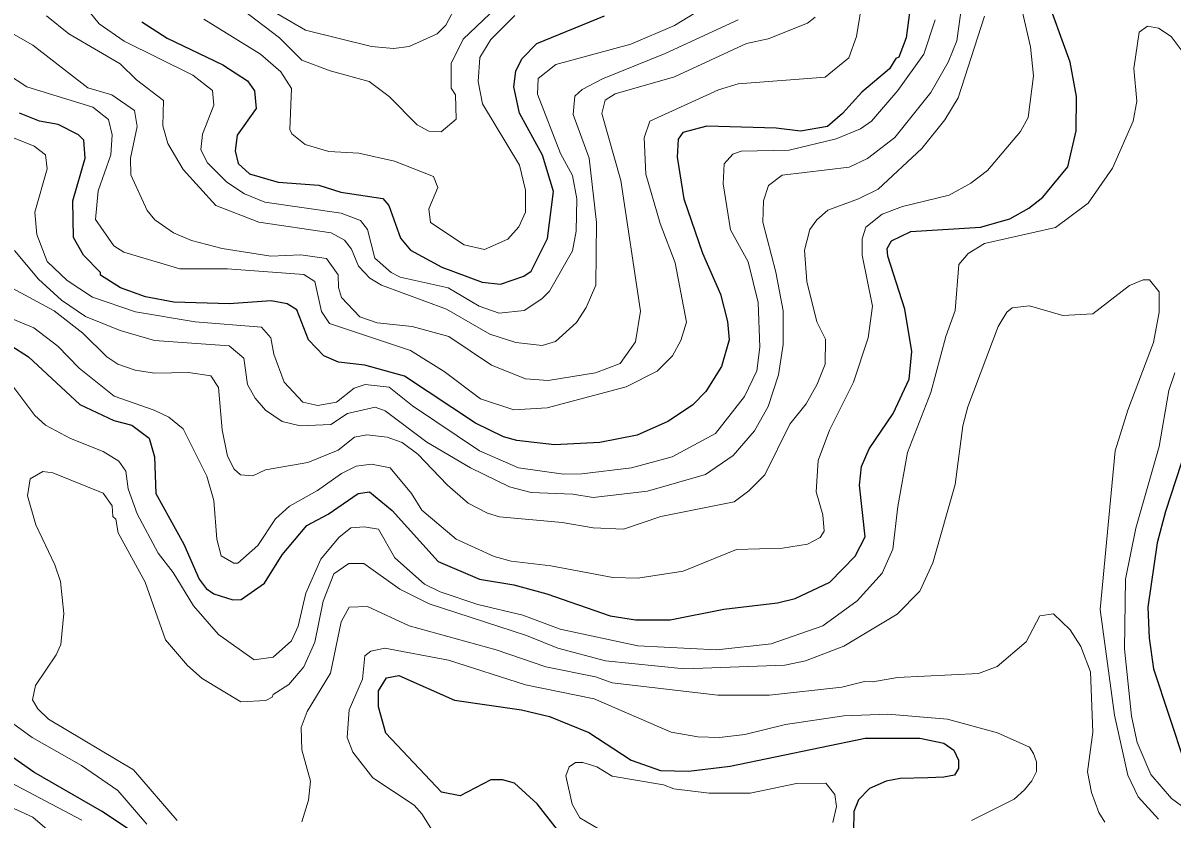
# Model space of a CAD drawing. Extents: x 673.3 to 698.5, y 6984.3 to 7012.3.
# Drawn here: x 677.298 to 678.576, y 6990.755 to 6991.641 of the extents above; entities that cross this region are included whole.
import ezdxf

# ---------------------------------------------------------------- set-up
doc = ezdxf.new("R2010")
doc.units = 0
doc.header["$LTSCALE"] = 0.032
doc.layers.add('1', color=7, linetype='Continuous', lineweight=25)
doc.layers.add('2', color=7, linetype='Continuous', lineweight=13)

msp = doc.modelspace()

# ---------------------------------------------------------------- linework, layer by layer
at = {"layer": '1'}
for points in [[(677.284, 6991.2818), (677.3037, 6991.2694), (677.3609, 6991.2164), (677.3986, 6991.1984), (677.4186, 6991.1933), (677.4381, 6991.1787), (677.4441, 6991.1579), (677.4456, 6991.1173), (677.4766, 6991.0607), (677.4937, 6991.0217), (677.5014, 6991.0115), (677.51, 6991.0056), (677.5312, 6990.9986), (677.5404, 6990.9991), (677.5663, 6991.0175), (677.5859, 6991.049), (677.6134, 6991.0814), (677.6374, 6991.094), (677.6707, 6991.117), (677.6831, 6991.119), (677.7085, 6991.0982), (677.7596, 6991.0414), (677.8057, 6991.0216), (677.8437, 6991.0153), (677.8807, 6991.0053), (677.9511, 6990.9811), (677.9791, 6990.9766), (678.0179, 6990.9766), (678.0777, 6990.9882), (678.1374, 6990.9954), (678.157, 6991.0004), (678.1955, 6991.0186), (678.2238, 6991.0474), (678.2348, 6991.0691), (678.2284, 6991.1265), (678.2309, 6991.1471), (678.2393, 6991.167), (678.2662, 6991.2061), (678.2837, 6991.2445), (678.287, 6991.2754), (678.2789, 6991.3224), (678.2601, 6991.3816), (678.2594, 6991.3899), (678.2641, 6991.3985), (678.2858, 6991.409), (678.3632, 6991.4139), (678.3958, 6991.4231), (678.417, 6991.4349), (678.4325, 6991.447), (678.4604, 6991.4808), (678.4696, 6991.5211), (678.4702, 6991.5591), (678.463, 6991.5976), (678.4344, 6991.6765)], [(678.2845, 6991.6552), (678.2807, 6991.6247), (678.2722, 6991.603), (678.2689, 6991.6017), (678.262, 6991.5902), (678.2312, 6991.5642), (678.2098, 6991.5402), (678.193, 6991.5259), (678.1628, 6991.5207), (678.1358, 6991.5238), (678.0587, 6991.5262), (678.0319, 6991.5192), (678.0266, 6991.5119), (678.0257, 6991.4918), (678.0329, 6991.4451), (678.054, 6991.3849), (678.0738, 6991.3393), (678.0816, 6991.3087), (678.0835, 6991.2881), (678.0749, 6991.2585), (678.0575, 6991.2309), (678.0428, 6991.2156), (678.0153, 6991.1974), (677.9812, 6991.1823), (677.9397, 6991.1738), (677.8892, 6991.1713), (677.8472, 6991.1761), (677.8323, 6991.1804), (677.8011, 6991.1955), (677.722, 6991.248), (677.6781, 6991.26), (677.6486, 6991.2633), (677.6325, 6991.2704), (677.6153, 6991.2882), (677.6022, 6991.3216), (677.5915, 6991.3283), (677.5739, 6991.3316), (677.527, 6991.3285), (677.4655, 6991.3302), (677.4339, 6991.336), (677.4061, 6991.3462), (677.384, 6991.3602), (677.3837, 6991.3634), (677.365, 6991.3824), (677.3539, 6991.4022), (677.3529, 6991.4429), (677.3667, 6991.4904), (677.3652, 6991.5106), (677.3594, 6991.5164), (677.3366, 6991.5279), (677.3159, 6991.5317), (677.2936, 6991.5408)], [(677.4298, 6991.6424), (677.4579, 6991.624), (677.5201, 6991.5946), (677.5474, 6991.5767), (677.5551, 6991.5655), (677.5572, 6991.5459), (677.5361, 6991.516), (677.5337, 6991.4987), (677.5372, 6991.4845), (677.5498, 6991.4733), (677.5814, 6991.4637), (677.627, 6991.4604), (677.6512, 6991.4527), (677.6979, 6991.4456), (677.7048, 6991.438), (677.7179, 6991.4014), (677.7287, 6991.3882), (677.7638, 6991.3693), (677.8086, 6991.3525), (677.829, 6991.3504), (677.8549, 6991.3592), (677.863, 6991.3647), (677.8815, 6991.4011), (677.8879, 6991.4535), (677.8756, 6991.494), (677.8502, 6991.5405), (677.844, 6991.5699), (677.846, 6991.5874), (677.8528, 6991.601), (677.8693, 6991.6183), (677.9446, 6991.6491)], [(678.6153, 6991.2383), (678.569, 6991.097), (678.5599, 6991.0624), (678.5493, 6990.9907), (678.5508, 6990.9562), (678.5557, 6990.922), (678.5906, 6990.8164)], [(677.8939, 6990.741), (677.8698, 6990.7716), (677.8446, 6990.7948), (677.8312, 6990.7982), (677.8183, 6990.7982), (677.784, 6990.7805), (677.7632, 6990.7846), (677.7015, 6990.8504), (677.6934, 6990.8797), (677.6933, 6990.8974), (677.7022, 6990.912), (677.716, 6990.9144), (677.7779, 6990.8869), (677.8524, 6990.8764), (677.8837, 6990.8689), (677.9273, 6990.851), (677.9745, 6990.8201), (678.0071, 6990.8088), (678.0381, 6990.8081), (678.0847, 6990.8137), (678.2349, 6990.8446), (678.2956, 6990.8447), (678.3226, 6990.8393), (678.3337, 6990.8313), (678.3386, 6990.8201), (678.3386, 6990.8108), (678.3342, 6990.8037), (678.3226, 6990.8014), (678.3046, 6990.8007), (678.2737, 6990.7998), (678.2581, 6990.7967), (678.2396, 6990.7886), (678.2276, 6990.776), (678.2222, 6990.7631), (678.2219, 6990.7407)], [(677.4148, 6990.7436), (677.3851, 6990.7634), (677.3098, 6990.8068), (677.2858, 6990.8236)]]:
    msp.add_lwpolyline(points, dxfattribs=at)
at = {"layer": '2'}
for points in [[(677.3782, 6991.4224), (677.3812, 6991.4541), (677.3953, 6991.4944), (677.3968, 6991.5165), (677.3927, 6991.5335), (677.3752, 6991.5473), (677.3019, 6991.5701), (677.2791, 6991.5847), (677.2559, 6991.6142), (677.2397, 6991.6301), (677.2168, 6991.6794)], [(677.2289, 6991.335), (677.3095, 6991.3017), (677.3364, 6991.2813), (677.3602, 6991.2567), (677.399, 6991.2254), (677.4436, 6991.2101), (677.4599, 6991.202), (677.4758, 6991.189), (677.5021, 6991.1365), (677.51, 6991.1093), (677.5134, 6991.0664), (677.5183, 6991.0477), (677.5324, 6991.0395), (677.5366, 6991.0397), (677.5591, 6991.0591), (677.5787, 6991.0889), (677.5942, 6991.1031), (677.6254, 6991.1206), (677.6521, 6991.1396), (677.6684, 6991.1476), (677.6854, 6991.15), (677.7064, 6991.1457), (677.7301, 6991.1172), (677.7413, 6991.0987), (677.7797, 6991.0662), (677.8219, 6991.047), (677.841, 6991.0417), (677.885, 6991.0368), (677.9541, 6991.0238), (677.9818, 6991.023), (678.0324, 6991.0306), (678.0915, 6991.0547), (678.143, 6991.0564), (678.1706, 6991.0608), (678.1847, 6991.0682), (678.1892, 6991.0752), (678.1876, 6991.0933), (678.1804, 6991.1189), (678.1825, 6991.154), (678.1951, 6991.1878), (678.2218, 6991.2412), (678.2382, 6991.2904), (678.2431, 6991.3257), (678.2317, 6991.3827), (678.2317, 6991.4008), (678.2356, 6991.4136), (678.2537, 6991.4281), (678.2764, 6991.4367), (678.3283, 6991.4492), (678.3526, 6991.4627), (678.3709, 6991.4768), (678.4079, 6991.5202), (678.4164, 6991.536), (678.4221, 6991.5822), (678.4189, 6991.6145), (678.4034, 6991.6826)], [(677.2881, 6991.3879), (677.3149, 6991.3558), (677.3406, 6991.3324), (677.3673, 6991.3143), (677.4059, 6991.2988), (677.4439, 6991.2875), (677.5271, 6991.2815), (677.5434, 6991.2679), (677.5475, 6991.2387), (677.5559, 6991.2232), (677.5674, 6991.2099), (677.5859, 6991.1973), (677.606, 6991.1924), (677.6401, 6991.194), (677.6586, 6991.2063), (677.6894, 6991.2134), (677.7008, 6991.2092), (677.7469, 6991.1743), (677.7957, 6991.1456), (677.839, 6991.1246), (677.8633, 6991.1183), (677.9097, 6991.1166), (677.9322, 6991.1126), (677.9926, 6991.1198), (678.057, 6991.1385), (678.0878, 6991.1593), (678.1116, 6991.1868), (678.1269, 6991.2141), (678.1386, 6991.2492), (678.1436, 6991.283), (678.1437, 6991.3206), (678.1355, 6991.3637), (678.121, 6991.4193), (678.1216, 6991.4429), (678.1274, 6991.4603), (678.1424, 6991.4717), (678.2169, 6991.4807), (678.2376, 6991.4901), (678.2679, 6991.5137), (678.3081, 6991.5637), (678.3274, 6991.5973), (678.3368, 6991.6213), (678.3448, 6991.6777)], [(677.5413, 6991.6563), (677.5829, 6991.6244), (677.608, 6991.5998), (677.6393, 6991.5877), (677.6827, 6991.5759), (677.705, 6991.5594), (677.7361, 6991.5278), (677.7492, 6991.5208), (677.763, 6991.5198), (677.7796, 6991.5341), (677.7788, 6991.561), (677.774, 6991.5684), (677.774, 6991.596), (677.7874, 6991.623), (677.847, 6991.68)], [(676.8958, 6991.6732), (676.9357, 6991.6064), (676.9471, 6991.5942), (676.9619, 6991.5858), (677.0021, 6991.585), (677.034, 6991.5969), (677.0726, 6991.6184), (677.1498, 6991.6321), (677.1675, 6991.6303), (677.1826, 6991.6133), (677.1899, 6991.5958), (677.2009, 6991.5799), (677.2408, 6991.5375), (677.2563, 6991.5253), (677.31, 6991.5041), (677.3227, 6991.4942)], [(678.2324, 6991.6696), (678.2251, 6991.626), (678.2168, 6991.6023), (678.1902, 6991.5807), (678.0936, 6991.5732), (678.0718, 6991.5668), (677.9954, 6991.5317), (677.989, 6991.5132), (677.9906, 6991.4729), (678.0066, 6991.4178), (678.0233, 6991.3742), (678.036, 6991.3079), (678.0299, 6991.2875), (678.0205, 6991.2704), (678.0033, 6991.2533), (677.9688, 6991.2359), (677.8811, 6991.2127), (677.844, 6991.2103), (677.8068, 6991.2224), (677.7663, 6991.2531), (677.7288, 6991.2764), (677.6388, 6991.3066), (677.6298, 6991.3198), (677.6224, 6991.3534), (677.6102, 6991.3609), (677.5251, 6991.3674), (677.4723, 6991.3675), (677.4097, 6991.3858), (677.3985, 6991.3929), (677.3782, 6991.4224)], [(677.3663, 6991.6598), (677.3822, 6991.6403), (677.4103, 6991.6209), (677.4867, 6991.5828), (677.5084, 6991.566), (677.51, 6991.5494), (677.4972, 6991.5172), (677.4955, 6991.4998), (677.503, 6991.4853), (677.5244, 6991.464), (677.544, 6991.4507), (677.5668, 6991.4416), (677.6518, 6991.4293), (677.6731, 6991.421), (677.6809, 6991.4111), (677.689, 6991.3792), (677.7074, 6991.3632), (677.7174, 6991.3582), (677.7707, 6991.3463), (677.8052, 6991.3258), (677.8277, 6991.3178), (677.8553, 6991.3211), (677.8751, 6991.3338), (677.8834, 6991.3425), (677.909, 6991.3875), (677.9133, 6991.4092), (677.9141, 6991.4452), (677.9092, 6991.4711), (677.8959, 6991.4956), (677.8702, 6991.5618), (677.8711, 6991.5792), (677.8906, 6991.5947), (677.974, 6991.6174), (678.0225, 6991.6383), (678.0532, 6991.6568)], [(677.778, 6991.6567), (677.7682, 6991.6387), (677.7587, 6991.6291), (677.7272, 6991.6148), (677.7099, 6991.6126), (677.6853, 6991.6148), (677.6121, 6991.6332), (677.5801, 6991.6516)], [(678.5943, 6991.6007), (678.5754, 6991.6262), (678.5615, 6991.6353), (678.5491, 6991.6376), (678.54, 6991.6308), (678.5338, 6991.5904), (678.5371, 6991.554), (678.5331, 6991.5317), (678.5103, 6991.4793), (678.4829, 6991.4404), (678.4469, 6991.4132), (678.3678, 6991.3955), (678.3496, 6991.3844), (678.3393, 6991.3722), (678.335, 6991.321), (678.3245, 6991.292), (678.3081, 6991.2298), (678.2821, 6991.163), (678.2712, 6991.1028), (678.2657, 6991.0551), (678.2539, 6991.0285), (678.226, 6990.9977), (678.1876, 6990.97), (678.1302, 6990.9497), (678.0697, 6990.9432), (677.9818, 6990.9476), (677.8955, 6990.9661), (677.8539, 6990.9816), (677.8038, 6990.9935), (677.762, 6991.0078), (677.7445, 6991.0164), (677.7114, 6991.0455), (677.6934, 6991.0773), (677.6772, 6991.0799), (677.6623, 6991.079), (677.6492, 6991.0683), (677.6289, 6991.0441), (677.6122, 6991.0061), (677.6038, 6990.9695), (677.5963, 6990.9531), (677.5759, 6990.9351), (677.5549, 6990.9318), (677.515, 6990.9603), (677.4872, 6990.992), (677.4646, 6991.0293), (677.4482, 6991.0507), (677.4247, 6991.0944), (677.4147, 6991.1223), (677.4122, 6991.1419), (677.4044, 6991.1531), (677.3869, 6991.164), (677.3503, 6991.1783), (677.3226, 6991.1933), (677.3109, 6991.2042), (677.2795, 6991.2455)], [(677.2872, 6991.6288), (677.3087, 6991.6162), (677.3697, 6991.569), (677.3963, 6991.5611), (677.4217, 6991.5438), (677.4245, 6991.5258), (677.4173, 6991.4904), (677.4177, 6991.4721), (677.4359, 6991.4324), (677.4444, 6991.4219), (677.4651, 6991.4073), (677.485, 6991.3987), (677.5194, 6991.39), (677.5733, 6991.3814), (677.6069, 6991.3829), (677.6354, 6991.3787), (677.6485, 6991.3606), (677.6486, 6991.3466), (677.6521, 6991.3353), (677.6725, 6991.314), (677.6919, 6991.3071), (677.7306, 6991.303), (677.7717, 6991.292), (677.819, 6991.2601), (677.857, 6991.2449), (677.8821, 6991.2429), (677.9349, 6991.2517), (677.9621, 6991.2618), (677.9791, 6991.2861), (677.9848, 6991.3203), (677.9629, 6991.4657), (677.9418, 6991.5402), (677.9457, 6991.5553), (677.9567, 6991.5622), (678.0226, 6991.5812), (678.1027, 6991.6181), (678.1268, 6991.6235), (678.1707, 6991.6408), (678.1793, 6991.6474)], [(677.3227, 6991.4942), (677.3243, 6991.4785), (677.3106, 6991.4306), (677.313, 6991.4054), (677.3246, 6991.3756), (677.3469, 6991.3545), (677.3749, 6991.3357), (677.4228, 6991.3196), (677.4892, 6991.3083), (677.5629, 6991.3022), (677.5735, 6991.2906), (677.5769, 6991.2722), (677.5883, 6991.2413), (677.6091, 6991.2188), (677.6257, 6991.2152), (677.6464, 6991.2188), (677.6662, 6991.2345), (677.6783, 6991.2384), (677.7052, 6991.2356), (677.731, 6991.2148), (677.8056, 6991.1648), (677.8492, 6991.1459), (677.8991, 6991.1388), (677.9197, 6991.1389), (677.9749, 6991.1459), (678.02, 6991.158), (678.0684, 6991.184), (678.1006, 6991.2252), (678.1143, 6991.2538), (678.1176, 6991.2801), (678.1158, 6991.3299), (678.1046, 6991.3753), (678.0851, 6991.4109), (678.0769, 6991.462), (678.078, 6991.4844), (678.0875, 6991.4952), (678.0969, 6991.4982), (678.1502, 6991.4994), (678.2027, 6991.5121), (678.2298, 6991.5234), (678.2419, 6991.5317), (678.2714, 6991.5659), (678.3, 6991.6062), (678.3129, 6991.6445)], [(677.6632, 6991.3894), (677.6555, 6991.3994), (677.6406, 6991.4073), (677.5599, 6991.4193), (677.5123, 6991.4379), (677.4758, 6991.4781), (677.4586, 6991.507), (677.4534, 6991.5266), (677.4539, 6991.5546), (677.4238, 6991.5776), (677.4056, 6991.5956), (677.3486, 6991.629), (677.3236, 6991.6492)], [(677.8569, 6991.4305), (677.8496, 6991.4141), (677.8371, 6991.4005), (677.8112, 6991.3888), (677.7887, 6991.3939), (677.7511, 6991.4191), (677.7493, 6991.4341), (677.7592, 6991.4579), (677.7546, 6991.4703), (677.711, 6991.4874), (677.6713, 6991.4961), (677.6381, 6991.4978), (677.6118, 6991.5056), (677.5969, 6991.5177), (677.5947, 6991.5225), (677.5963, 6991.5683), (677.5846, 6991.5868), (677.5619, 6991.6062), (677.499, 6991.6455)], [(677.5153, 6991.2353), (677.5192, 6991.188), (677.5252, 6991.1586), (677.5326, 6991.1441), (677.5397, 6991.1378), (677.5532, 6991.137), (677.5675, 6991.1436), (677.6146, 6991.1517), (677.6485, 6991.1656), (677.6664, 6991.18), (677.6801, 6991.1826), (677.7029, 6991.18), (677.7196, 6991.1739), (677.737, 6991.161), (677.7695, 6991.1268), (677.7929, 6991.1065), (677.8146, 6991.0953), (677.828, 6991.0913), (677.8975, 6991.0849), (677.9322, 6991.0791), (677.9661, 6991.0776), (678.0074, 6991.0915), (678.089, 6991.108), (678.1054, 6991.12), (678.1232, 6991.138), (678.1512, 6991.1943), (678.1691, 6991.2171), (678.1816, 6991.239), (678.1905, 6991.2613), (678.1908, 6991.289), (678.1811, 6991.3083), (678.1698, 6991.3534), (678.1673, 6991.3881), (678.1733, 6991.4113), (678.181, 6991.4218), (678.1934, 6991.4326), (678.2273, 6991.4451), (678.2493, 6991.4561), (678.298, 6991.5013), (678.3237, 6991.5334), (678.3385, 6991.5578), (678.3677, 6991.6487)], [(678.0934, 6991.6446), (678.0123, 6991.6071), (677.9424, 6991.5788), (677.92, 6991.5671), (677.9116, 6991.5595), (677.91, 6991.539), (677.9278, 6991.4904), (677.936, 6991.4191), (677.9351, 6991.3491), (677.9244, 6991.3241), (677.9136, 6991.3075), (677.8904, 6991.2866), (677.8754, 6991.282), (677.846, 6991.2852), (677.817, 6991.2947), (677.7691, 6991.3225), (677.6965, 6991.3492), (677.6836, 6991.357), (677.671, 6991.3703), (677.6632, 6991.3894)], [(677.845, 6991.6493), (677.8181, 6991.6226), (677.8059, 6991.6025), (677.8041, 6991.5758), (677.8089, 6991.551), (677.8503, 6991.4826), (677.8569, 6991.4549), (677.8569, 6991.4305)], [(677.2673, 6991.3553), (677.3323, 6991.3204), (677.3642, 6991.2956), (677.3909, 6991.2692), (677.4031, 6991.2613), (677.4226, 6991.2545), (677.4439, 6991.2513), (677.4818, 6991.2518), (677.5068, 6991.2483), (677.5153, 6991.2353)], [(677.4805, 6990.9256), (677.497, 6990.9111), (677.5401, 6990.8853), (677.5679, 6990.8868), (677.575, 6990.8903), (677.576, 6990.8933), (677.5936, 6990.9045), (677.6103, 6990.9242), (677.6225, 6990.9516), (677.6315, 6990.9972), (677.6436, 6991.0279), (677.6603, 6991.0392), (677.6769, 6991.0391), (677.7169, 6991.0107), (677.7498, 6990.9943), (677.8581, 6990.9591), (677.8929, 6990.9451), (677.9459, 6990.9307), (678.0339, 6990.922), (678.1456, 6990.9261), (678.1684, 6990.931), (678.211, 6990.9471), (678.2705, 6990.9829), (678.2959, 6991.0083), (678.3103, 6991.0398), (678.335, 6991.1272), (678.3436, 6991.1924), (678.3492, 6991.2135), (678.3829, 6991.3032), (678.3926, 6991.3189), (678.3986, 6991.324), (678.4179, 6991.326), (678.455, 6991.3153), (678.4882, 6991.3171), (678.5291, 6991.3488), (678.5443, 6991.3552), (678.5513, 6991.3552), (678.5622, 6991.3419), (678.5622, 6991.3192), (678.5557, 6991.2852), (678.5272, 6991.2101), (678.5133, 6991.1645), (678.4963, 6990.988), (678.5125, 6990.8702), (678.5271, 6990.8037), (678.5386, 6990.7794), (678.5612, 6990.7545)], [(678.6036, 6990.7571), (678.5757, 6990.7774), (678.5529, 6990.8042), (678.5376, 6990.8399), (678.5312, 6990.8692), (678.5235, 6990.9442), (678.5248, 6991.0219), (678.5362, 6991.0787), (678.5622, 6991.1694), (678.5729, 6991.2318), (678.5796, 6991.2516)], [(677.4691, 6990.7529), (677.4205, 6990.8095), (677.3258, 6990.866), (677.314, 6990.8773), (677.3083, 6990.8873), (677.3114, 6990.9032), (677.3346, 6990.9377), (677.3396, 6990.9491), (677.3431, 6990.9837), (677.3395, 6991.0191), (677.3332, 6991.0379), (677.3119, 6991.0822), (677.3026, 6991.1147), (677.3056, 6991.1334), (677.3195, 6991.1417), (677.3309, 6991.1402), (677.3869, 6991.1176), (677.3967, 6991.1036), (677.3975, 6991.0914), (677.4009, 6991.0886), (677.4035, 6991.0732), (677.4334, 6991.0184), (677.4561, 6990.9541), (677.4805, 6990.9256)], [(678.5016, 6990.7513), (678.4948, 6990.7621), (678.4867, 6990.7842), (678.4825, 6990.8071), (678.4882, 6990.8515), (678.4856, 6990.9187), (678.475, 6990.9467), (678.4632, 6990.9655), (678.4444, 6990.9833), (678.4293, 6990.9811), (678.4139, 6990.9519), (678.3817, 6990.9246), (678.3609, 6990.9169), (678.271, 6990.9123), (678.2433, 6990.9074), (678.2343, 6990.908), (678.2088, 6990.9017), (678.1284, 6990.8927), (678.071, 6990.8926), (677.9534, 6990.9065), (677.9349, 6990.9131), (677.8796, 6990.9241), (677.8242, 6990.9432), (677.7274, 6990.97), (677.6811, 6990.9912), (677.6606, 6990.9906), (677.6518, 6990.9744), (677.6397, 6990.9172), (677.614, 6990.8743), (677.607, 6990.8568), (677.6078, 6990.8318), (677.6176, 6990.797), (677.6152, 6990.7757), (677.6078, 6990.7516)], [(677.7683, 6990.7179), (677.7415, 6990.7605), (677.7329, 6990.77), (677.6871, 6990.8004), (677.6645, 6990.8292), (677.6584, 6990.8454), (677.6607, 6990.8762), (677.6753, 6990.9106), (677.6779, 6990.9365), (677.6846, 6990.9416), (677.7004, 6990.9448), (677.771, 6990.9317), (677.857, 6990.904), (677.9332, 6990.8887), (678.019, 6990.8515), (678.0486, 6990.8463), (678.0726, 6990.8455), (678.1011, 6990.8487), (678.1463, 6990.86), (678.211, 6990.8697), (678.26, 6990.8716), (678.3266, 6990.866), (678.3821, 6990.8507), (678.4179, 6990.8349), (678.4224, 6990.8276), (678.4256, 6990.8184), (678.4254, 6990.8076), (678.4203, 6990.7972), (678.4122, 6990.7872), (678.4007, 6990.7768), (678.3532, 6990.7531)], [(677.2779, 6990.8674), (677.3079, 6990.8453), (677.3627, 6990.8142), (677.4031, 6990.7864), (677.4355, 6990.7488)], [(677.3632, 6990.7536), (677.229, 6990.824)], [(678.199, 6990.7509), (678.2031, 6990.7687), (678.2011, 6990.7821), (678.1912, 6990.7945), (678.1586, 6990.7942), (678.1068, 6990.7836), (678.0612, 6990.7836), (678.0218, 6990.7884), (678.0106, 6990.7926), (677.9532, 6990.8023), (677.9363, 6990.8127), (677.9205, 6990.8177), (677.9126, 6990.8177), (677.9053, 6990.813), (677.9018, 6990.8028), (677.9089, 6990.7711), (677.9173, 6990.7559), (677.9381, 6990.7438)], [(677.3457, 6990.7247), (677.3086, 6990.7568), (677.2145, 6990.7993)]]:
    msp.add_lwpolyline(points, dxfattribs=at)

doc.saveas('drawing.dxf')
